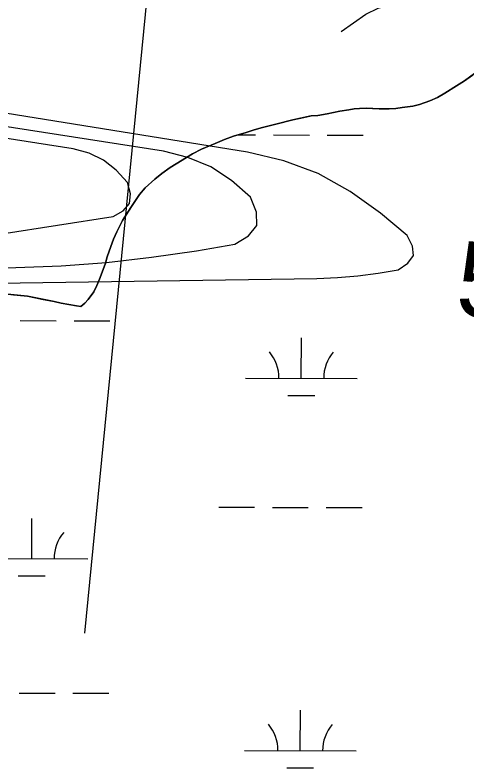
# Model space of a CAD drawing. Extents: x 3161615 to 3199515, y 867541 to 892976.
# Drawn here: x 3193843 to 3194247, y 876686 to 877359 of the extents above; entities that cross this region are included whole.
import ezdxf

# ---------------------------------------------------------------- set-up
doc = ezdxf.new("R2010")
doc.units = 0
for name, color, linetype in [('V-RIVR-EDGE', 7, 'Continuous'), ('V-RIVR-RANG', 7, 'Continuous'), ('V-SITE-VEGE', 7, 'Continuous'), ('V-TOPO-MAJR', 7, 'Continuous'), ('V-TOPO-MINR', 7, 'Continuous'), ('V-TOPO-SHOR', 7, 'Continuous'), ('V-WETL-SWMP', 7, 'Continuous')]:
    doc.layers.add(name, color=color, linetype=linetype)

msp = doc.modelspace()

# ---------------------------------------------------------------- linework, layer by layer
at = {"layer": 'V-RIVR-EDGE'}
msp.add_lwpolyline([(3194135.01, 877343.98), (3194156.98, 877359.66), (3194167.96, 877364.88), (3194182.28, 877369.14), (3194192.32, 877381.04), (3194205.21, 877387.68), (3194226.23, 877399.55), (3194246.32, 877424.3), (3194266.89, 877451.43)], dxfattribs=at)
at = {"layer": 'V-RIVR-RANG'}
msp.add_line((3193905.82, 876806.39), (3194044.8, 878227.62), dxfattribs=at)
at = {"layer": 'V-SITE-VEGE'}
for p, q in [((3194263.06, 877312.92), (3194245.25, 877299.98)), ((3194238.13, 877295.35), (3194227.73, 877289.04)), ((3194245.25, 877299.98), (3194238.13, 877295.35)), ((3194227.73, 877289.04), (3194221.13, 877285.16)), ((3194214.29, 877282.03), (3194204.95, 877278.7)), ((3194221.13, 877285.16), (3194214.29, 877282.03)), ((3194146.68, 877274.84), (3194141.66, 877274.19)), ((3194151.21, 877275.25), (3194146.68, 877274.84)), ((3194157.74, 877275.62), (3194151.21, 877275.25)), ((3194168.76, 877274.91), (3194157.74, 877275.62)), ((3194177.79, 877274.98), (3194168.76, 877274.91)), ((3194183.81, 877275.36), (3194177.79, 877274.98)), ((3194189.34, 877276), (3194183.81, 877275.36)), ((3194198.9, 877277.32), (3194189.34, 877276)), ((3194204.95, 877278.7), (3194198.9, 877277.32)), ((3194108.18, 877268.58), (3194091.81, 877265.14)), ((3194113.96, 877268.97), (3194108.18, 877268.58)), ((3194122.52, 877270.55), (3194113.96, 877268.97)), ((3194133.6, 877272.84), (3194122.52, 877270.55)), ((3194141.66, 877274.19), (3194133.6, 877272.84)), ((3194091.81, 877265.14), (3194076.68, 877261.17)), ((3194057.27, 877256.04), (3194049.95, 877253.68)), ((3194064.59, 877258.15), (3194057.27, 877256.04)), ((3194076.68, 877261.17), (3194064.59, 877258.15)), ((3194038.6, 877250.39), (3194030.51, 877247.54)), ((3194049.95, 877253.68), (3194038.6, 877250.39)), ((3194022.17, 877243.94), (3194010.03, 877238.91)), ((3194030.51, 877247.54), (3194022.17, 877243.94)), ((3194001.92, 877234.81), (3193982.11, 877222.41)), ((3194010.03, 877238.91), (3194001.92, 877234.81)), ((3193982.11, 877222.41), (3193974.74, 877217.29)), ((3193974.74, 877217.29), (3193968.36, 877212.15)), ((3193968.36, 877212.15), (3193959.68, 877204.29)), ((3193959.68, 877204.29), (3193954.8, 877198.37)), ((3193954.8, 877198.37), (3193948.09, 877188.72)), ((3193948.09, 877188.72), (3193939.54, 877175.09)), ((3193939.54, 877175.09), (3193934.33, 877165.17)), ((3193934.33, 877165.17), (3193931.44, 877158.45)), ((3193931.44, 877158.45), (3193929.05, 877151.97)), ((3193929.05, 877151.97), (3193925.86, 877142.76)), ((3193925.86, 877142.76), (3193924.24, 877137.02)), ((3193924.24, 877137.02), (3193922.13, 877131.55)), ((3193922.13, 877131.55), (3193918.94, 877122.83)), ((3193918.94, 877122.83), (3193916.57, 877117.11)), ((3193916.57, 877117.11), (3193913.7, 877111.4)), ((3193854.43, 877107.55), (3193816.88, 877111.3)), ((3193878.42, 877102.81), (3193854.43, 877107.55)), ((3193913.7, 877111.4), (3193908.8, 877104.72)), ((3193884.66, 877101.43), (3193878.42, 877102.81)), ((3193898.41, 877098.91), (3193884.66, 877101.43)), ((3193905.73, 877101.27), (3193902.16, 877098.33)), ((3193908.8, 877104.72), (3193905.73, 877101.27)), ((3193902.16, 877098.33), (3193898.41, 877098.91))]:
    msp.add_line(p, q, dxfattribs=at)
at = {"layer": 'V-TOPO-MAJR'}
msp.add_lwpolyline([(3193781.57, 877155.49), (3193930.99, 877178.89), (3193940.07, 877183.95), (3193945.8, 877190.43), (3193946.49, 877199.05), (3193943.82, 877209.1), (3193933.84, 877220.11), (3193922.63, 877229.14), (3193909.58, 877235.2), (3193895.29, 877239.28), (3193619.92, 877282.05)], dxfattribs=at)
at = {"layer": 'V-TOPO-MINR'}
for points in [[(3193602.68, 877116.02), (3194113.22, 877123.5), (3194131.51, 877124.26), (3194149.73, 877125.66), (3194167.86, 877128.04), (3194185.91, 877131.06), (3194194.67, 877136.98), (3194199.56, 877143.89), (3194198.66, 877152.32), (3194193.89, 877161.75), (3194170.11, 877181.82), (3194143.02, 877201.1), (3194114.44, 877217.15), (3194083.64, 877228.35), (3194051.35, 877236.31), (3193645.35, 877301.58)], [(3193590.7, 877129.03), (3193844.14, 877133.18), (3193884.72, 877134.78), (3193925.18, 877137.61), (3193965.47, 877142.3), (3194005.65, 877148.22), (3194039.88, 877154.08), (3194052.17, 877161.6), (3194059.45, 877170.82), (3194059.22, 877182.56), (3194053.99, 877195.98), (3194036.93, 877210.86), (3194018.49, 877223.12), (3193997.97, 877231.46), (3193976.08, 877237.19), (3193631.11, 877290.77)]]:
    msp.add_lwpolyline(points, dxfattribs=at)
at = {"layer": 'V-TOPO-SHOR'}
for points in [[(3193890.66, 877100.31), (3193898.41, 877098.91), (3193902.16, 877098.33), (3193905.73, 877101.27), (3193908.8, 877104.72), (3193913.7, 877111.4), (3193916.57, 877117.11), (3193918.94, 877122.83), (3193922.13, 877131.55), (3193924.24, 877137.02), (3193925.86, 877142.76), (3193929.05, 877151.97), (3193931.44, 877158.45), (3193934.33, 877165.17), (3193939.54, 877175.09), (3193943.69, 877181.78), (3193948.09, 877188.72), (3193954.8, 877198.37), (3193959.68, 877204.29), (3193968.36, 877212.15), (3193974.74, 877217.29), (3193982.11, 877222.41), (3193994.05, 877229.95), (3194001.92, 877234.81), (3194010.03, 877238.91), (3194022.17, 877243.94), (3194030.51, 877247.54), (3194038.6, 877250.39), (3194049.95, 877253.68), (3194057.27, 877256.04), (3194064.59, 877258.15), (3194076.68, 877261.17), (3194084.5, 877263.28), (3194091.81, 877265.14), (3194101.63, 877267.2), (3194108.18, 877268.58), (3194113.96, 877268.97), (3194122.52, 877270.55), (3194128.06, 877271.7), (3194133.6, 877272.84), (3194141.65, 877274.19), (3194146.68, 877274.84), (3194151.21, 877275.25), (3194157.74, 877275.62), (3194162.99, 877275.27), (3194168.76, 877274.91), (3194177.79, 877274.98), (3194183.81, 877275.36), (3194189.34, 877276), (3194198.9, 877277.32), (3194204.95, 877278.7), (3194214.29, 877282.03), (3194221.13, 877285.16), (3194227.73, 877289.04), (3194238.13, 877295.35), (3194245.25, 877299.98), (3194252.37, 877305.11)], [(3193842.17, 877108.8), (3193854.43, 877107.55), (3193861.68, 877106.15), (3193868.67, 877104.76), (3193878.42, 877102.81), (3193884.66, 877101.43), (3193890.66, 877100.31)]]:
    msp.add_lwpolyline(points, dxfattribs=at)
at = {"layer": 'V-WETL-SWMP'}
for p, q in [((3194245.25, 877299.98), (3194263.06, 877312.92)), ((3194227.73, 877289.04), (3194238.13, 877295.36)), ((3194238.13, 877295.36), (3194245.25, 877299.98)), ((3194221.13, 877285.16), (3194227.73, 877289.04)), ((3194204.95, 877278.7), (3194214.29, 877282.03)), ((3194214.29, 877282.03), (3194221.13, 877285.16)), ((3194141.65, 877274.19), (3194146.68, 877274.84)), ((3194146.68, 877274.84), (3194151.2, 877275.25)), ((3194151.2, 877275.25), (3194157.73, 877275.62)), ((3194157.73, 877275.62), (3194168.76, 877274.91)), ((3194168.76, 877274.91), (3194177.79, 877274.98)), ((3194177.79, 877274.98), (3194183.81, 877275.36)), ((3194183.81, 877275.36), (3194189.34, 877276)), ((3194189.34, 877276), (3194198.9, 877277.32)), ((3194198.9, 877277.32), (3194204.95, 877278.7)), ((3194091.81, 877265.14), (3194108.18, 877268.58)), ((3194108.18, 877268.58), (3194113.96, 877268.97)), ((3194113.96, 877268.97), (3194122.52, 877270.55)), ((3194122.52, 877270.55), (3194133.6, 877272.84)), ((3194133.6, 877272.84), (3194141.65, 877274.19)), ((3194076.68, 877261.17), (3194091.81, 877265.14)), ((3194049.95, 877253.68), (3194057.27, 877256.04)), ((3194057.27, 877256.04), (3194064.59, 877258.15)), ((3194064.59, 877258.15), (3194076.68, 877261.17)), ((3194030.51, 877247.54), (3194038.6, 877250.39)), ((3194038.6, 877250.39), (3194049.95, 877253.68)), ((3194043.02, 877251.67), (3194058.49, 877251.63)), ((3194074.49, 877251.58), (3194106.49, 877251.49)), ((3194122.49, 877251.45), (3194154.49, 877251.36)), ((3194010.03, 877238.91), (3194022.17, 877243.94)), ((3194022.17, 877243.94), (3194030.51, 877247.54)), ((3193982.11, 877222.41), (3194001.92, 877234.81)), ((3194001.92, 877234.81), (3194010.03, 877238.91)), ((3193974.74, 877217.29), (3193982.11, 877222.41)), ((3193968.36, 877212.15), (3193974.74, 877217.29)), ((3193959.68, 877204.29), (3193968.36, 877212.15)), ((3193954.8, 877198.37), (3193959.68, 877204.29)), ((3193948.09, 877188.72), (3193954.8, 877198.37)), ((3193939.54, 877175.09), (3193948.09, 877188.72)), ((3193934.33, 877165.16), (3193939.54, 877175.09)), ((3193931.44, 877158.45), (3193934.33, 877165.16)), ((3193929.05, 877151.97), (3193931.44, 877158.45)), ((3193925.86, 877142.76), (3193929.05, 877151.97)), ((3193924.24, 877137.02), (3193925.86, 877142.76)), ((3193922.13, 877131.54), (3193924.24, 877137.02)), ((3193918.94, 877122.83), (3193922.13, 877131.54)), ((3193916.57, 877117.11), (3193918.94, 877122.83)), ((3193913.7, 877111.39), (3193916.57, 877117.11)), ((3193816.88, 877111.3), (3193854.43, 877107.55)), ((3193854.43, 877107.55), (3193878.42, 877102.81)), ((3193908.8, 877104.72), (3193913.7, 877111.39)), ((3193878.42, 877102.81), (3193884.66, 877101.43)), ((3193884.66, 877101.43), (3193898.41, 877098.91)), ((3193902.16, 877098.33), (3193905.73, 877101.27)), ((3193905.73, 877101.27), (3193908.8, 877104.72)), ((3193898.41, 877098.91), (3193902.16, 877098.33)), ((3193848.12, 877085.71), (3193880.12, 877085.62)), ((3193896.12, 877085.57), (3193928.12, 877085.49)), ((3194099.3, 877034.27), (3194099.4, 877070.27)), ((3194049.3, 877034.41), (3194149.3, 877034.13)), ((3194087.26, 877018.87), (3194111.26, 877018.81)), ((3194025.57, 876919.04), (3194057.57, 876918.95)), ((3194073.57, 876918.91), (3194105.57, 876918.82)), ((3194121.57, 876918.78), (3194153.57, 876918.69)), ((3193858.38, 876873.07), (3193858.48, 876909.07)), ((3193808.38, 876873.21), (3193908.38, 876872.94)), ((3193846.34, 876857.68), (3193870.34, 876857.61)), ((3193847.21, 876753.03), (3193879.21, 876752.94)), ((3193895.2, 876752.9), (3193927.2, 876752.81)), ((3194098.38, 876701.6), (3194098.48, 876737.6)), ((3194048.38, 876701.73), (3194148.38, 876701.46)), ((3194086.34, 876686.2), (3194110.34, 876686.13))]:
    msp.add_line(p, q, dxfattribs=at)
for centre, start, end in [((3194044.06, 877034.9), 359.06985, 40.61351), ((3194154.54, 877034.59), 139.06985, 180.61351), ((3193913.62, 876873.4), 139.06985, 180.61351), ((3194043.14, 876702.22), 359.06985, 40.61351), ((3194153.62, 876701.92), 139.06985, 180.61351)]:
    msp.add_arc(centre, 35.25, start, end, dxfattribs=at)

# ---------------------------------------------------------------- texts
at = {"layer": 'V-RIVR-RANG'}
msp.add_text('51.5', height=67, rotation=355.36833, dxfattribs=at).set_placement((3194236.27, 877090.55))

doc.saveas('drawing.dxf')
